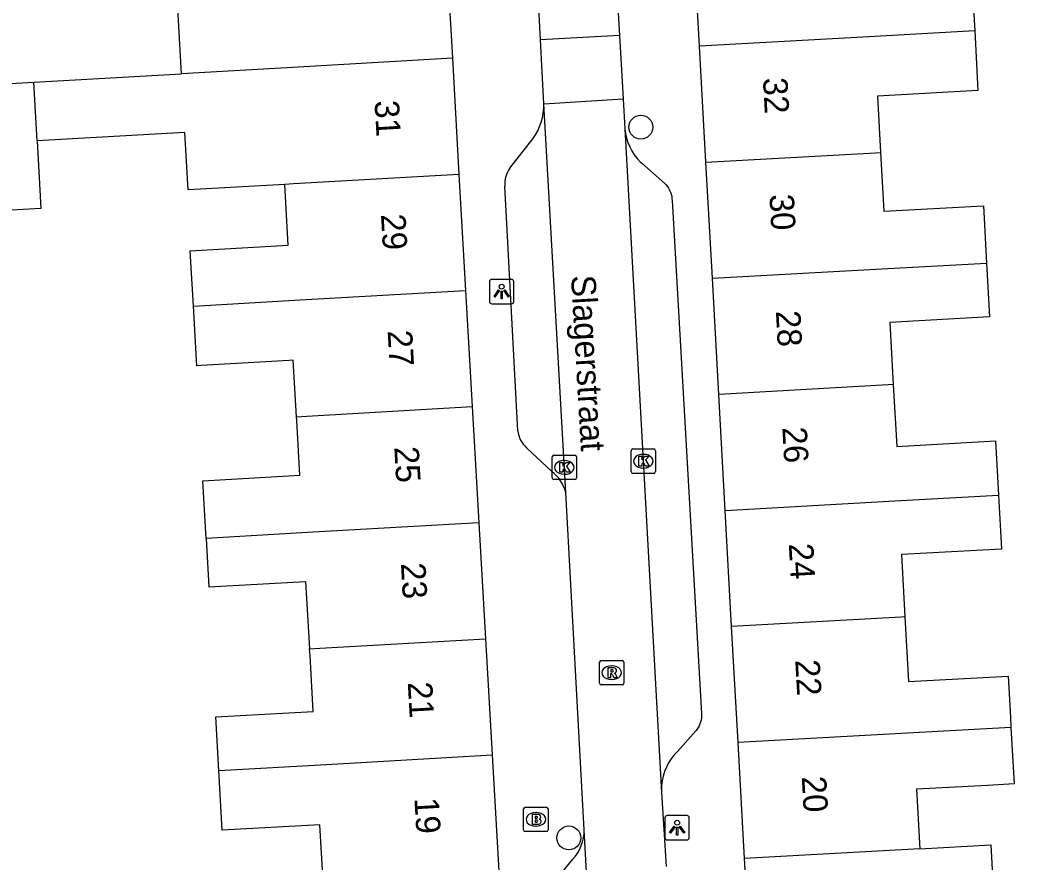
# Model space of a CAD drawing. Extents: x 160861 to 161308, y 384024 to 384878.
# Drawn here: x 161036.26 to 161077.18, y 384784.2 to 384818.67 of the extents above; entities that cross this region are included whole.
import ezdxf

# ---------------------------------------------------------------- set-up
doc = ezdxf.new("R2010")
doc.units = 0
for name, color, linetype in [('IMGEO_Boom', 7, 'Continuous'), ('IMGEO_Brandkraan', 7, 'Continuous'), ('IMGEO_Kolk', 7, 'Continuous'), ('IMGEO_Lichtpunt', 7, 'Continuous'), ('IMGEO_Openbare_ruimte_label', 7, 'Continuous'), ('IMGEO_Pand', 7, 'Continuous'), ('IMGEO_Pand_nummerreeks', 7, 'Continuous'), ('IMGEO_Rijbaan_lokaal_open', 7, 'Continuous'), ('IMGEO_Rioolput', 7, 'Continuous'), ('IMGEO_Voetpad_open', 7, 'Continuous')]:
    doc.layers.add(name, color=color, linetype=linetype)

msp = doc.modelspace()

# ---------------------------------------------------------------- linework, layer by layer
at = {"layer": 'IMGEO_Boom'}
for centre in [(161061.668, 384814.289), (161058.723, 384785.224)]:
    msp.add_circle(centre, 0.489, dxfattribs=at)
at = {"layer": 'IMGEO_Brandkraan'}
for p, q in [((161056.873, 384785.557), (161056.873, 384786.409)), ((161056.948, 384786.483), (161057.8, 384786.483)), ((161057.874, 384786.409), (161057.874, 384785.557)), ((161057.361, 384786.263), (161057.386, 384786.263)), ((161057.384, 384785.703), (161057.359, 384785.703)), ((161057.8, 384785.483), (161056.948, 384785.483))]:
    msp.add_line(p, q, dxfattribs=at)
for points in [[(161056.873, 384785.557), (161056.873, 384786.409)], [(161056.948, 384786.483), (161057.8, 384786.483)], [(161057.874, 384786.409), (161057.874, 384785.557)], [(161057.221, 384786.183), (161057.221, 384785.783), (161057.434, 384785.783)], [(161057.452, 384786.183), (161057.221, 384786.183)], [(161057.4, 384786.102), (161057.346, 384786.102), (161057.346, 384786.026)], [(161057.346, 384786.026), (161057.399, 384786.026)], [(161057.408, 384785.95), (161057.346, 384785.95), (161057.346, 384785.869)], [(161057.346, 384785.869), (161057.408, 384785.869)], [(161057.8, 384785.483), (161056.948, 384785.483)]]:
    msp.add_lwpolyline(points, dxfattribs=at)
for centre, radius, start, end in [((161056.95, 384786.407), 0.0765, 91.552, 178.448), ((161056.95, 384786.407), 0.0765, 91.552, 178.448), ((161057.798, 384786.407), 0.0765, 1.552, 88.448), ((161057.798, 384786.407), 0.0765, 1.552, 88.448), ((161057.401, 384786.064), 0.0379, 267.8285, 90.9355), ((161057.409, 384785.909), 0.0404, 269.8759, 90.5077), ((161057.456, 384786.038), 0.145, 59.4692, 91.5367), ((161057.481, 384786.085), 0.0922, 285.5137, 58.1501), ((161057.486, 384785.893), 0.105, 301.3115, 78.989), ((161056.95, 384785.559), 0.0765, 181.552, 268.448), ((161056.95, 384785.559), 0.0765, 181.552, 268.448), ((161057.44, 384786.034), 0.251, 268.6676, 293.5347), ((161057.798, 384785.559), 0.0765, 271.552, 358.448), ((161057.798, 384785.559), 0.0765, 271.552, 358.448)]:
    msp.add_arc(centre, radius, start, end, dxfattribs=at)
for centre, major_axis, ratio, start_param, end_param in [((161057.36, 384785.983), (-0.387, 0.002), 0.722429, 4.712389, 7.853982), ((161057.385, 384785.983), (-0.39, 0.002), 0.717154, 1.570796, 4.712389)]:
    msp.add_ellipse(centre, major_axis=major_axis, ratio=ratio, start_param=start_param, end_param=end_param, dxfattribs=at)
at = {"layer": 'IMGEO_Kolk'}
for p, q in [((161061.269, 384800.204), (161061.269, 384801.056)), ((161061.344, 384801.13), (161062.196, 384801.13)), ((161062.27, 384801.056), (161062.27, 384800.204)), ((161058.039, 384799.95), (161058.039, 384800.802)), ((161058.114, 384800.876), (161058.966, 384800.876)), ((161058.527, 384800.656), (161058.552, 384800.656)), ((161059.04, 384800.802), (161059.04, 384799.95)), ((161061.757, 384800.91), (161061.782, 384800.91)), ((161061.78, 384800.35), (161061.755, 384800.35)), ((161058.966, 384799.876), (161058.114, 384799.876)), ((161058.55, 384800.096), (161058.525, 384800.096)), ((161062.196, 384800.13), (161061.344, 384800.13))]:
    msp.add_line(p, q, dxfattribs=at)
for points in [[(161061.269, 384800.204), (161061.269, 384801.056)], [(161061.344, 384801.13), (161062.196, 384801.13)], [(161062.27, 384801.056), (161062.27, 384800.204)], [(161058.039, 384799.95), (161058.039, 384800.802)], [(161058.114, 384800.876), (161058.966, 384800.876)], [(161059.04, 384800.802), (161059.04, 384799.95)], [(161061.59, 384800.83), (161061.713, 384800.83), (161061.713, 384800.679), (161061.843, 384800.83), (161062.007, 384800.83), (161061.861, 384800.679), (161062.014, 384800.43), (161061.862, 384800.43), (161061.777, 384800.594), (161061.713, 384800.527), (161061.713, 384800.43), (161061.59, 384800.43), (161061.59, 384800.83)], [(161058.36, 384800.576), (161058.483, 384800.576), (161058.483, 384800.425), (161058.613, 384800.576), (161058.777, 384800.576), (161058.631, 384800.425), (161058.784, 384800.176), (161058.632, 384800.176), (161058.547, 384800.34), (161058.483, 384800.273), (161058.483, 384800.176), (161058.36, 384800.176), (161058.36, 384800.576)], [(161058.966, 384799.876), (161058.114, 384799.876)], [(161062.196, 384800.13), (161061.344, 384800.13)]]:
    msp.add_lwpolyline(points, dxfattribs=at)
for centre, start, end in [((161061.346, 384801.054), 91.552, 178.448), ((161061.346, 384801.054), 91.552, 178.448), ((161062.194, 384801.054), 1.552, 88.448), ((161062.194, 384801.054), 1.552, 88.448), ((161058.116, 384800.8), 91.552, 178.448), ((161058.116, 384800.8), 91.552, 178.448), ((161058.964, 384800.8), 1.552, 88.448), ((161058.964, 384800.8), 1.552, 88.448), ((161058.116, 384799.952), 181.552, 268.448), ((161058.116, 384799.952), 181.552, 268.448), ((161058.964, 384799.952), 271.552, 358.448), ((161058.964, 384799.952), 271.552, 358.448), ((161061.346, 384800.206), 181.552, 268.448), ((161061.346, 384800.206), 181.552, 268.448), ((161062.194, 384800.206), 271.552, 358.448), ((161062.194, 384800.206), 271.552, 358.448)]:
    msp.add_arc(centre, 0.0765, start, end, dxfattribs=at)
for centre, major_axis, ratio, start_param, end_param in [((161058.526, 384800.376), (-0.387, 0.002), 0.722429, 4.712389, 7.853982), ((161058.551, 384800.376), (-0.39, 0.002), 0.717154, 1.570796, 4.712389), ((161061.756, 384800.63), (-0.387, 0.002), 0.722429, 4.712389, 7.853982), ((161061.781, 384800.63), (-0.39, 0.002), 0.717154, 1.570796, 4.712389)]:
    msp.add_ellipse(centre, major_axis=major_axis, ratio=ratio, start_param=start_param, end_param=end_param, dxfattribs=at)
at = {"layer": 'IMGEO_Lichtpunt'}
for p, q in [((161056.378, 384808.064), (161055.57, 384808.064)), ((161056.378, 384808.064), (161055.57, 384808.064)), ((161055.476, 384807.969), (161055.476, 384807.162)), ((161055.476, 384807.969), (161055.476, 384807.162)), ((161056.472, 384807.162), (161056.472, 384807.969)), ((161056.472, 384807.162), (161056.472, 384807.969)), ((161055.57, 384807.068), (161056.378, 384807.068)), ((161055.57, 384807.068), (161056.378, 384807.068)), ((161062.657, 384786.046), (161062.657, 384785.239)), ((161062.657, 384786.046), (161062.657, 384785.239)), ((161063.559, 384786.141), (161062.751, 384786.141)), ((161063.559, 384786.141), (161062.751, 384786.141)), ((161063.653, 384785.239), (161063.653, 384786.046)), ((161063.653, 384785.239), (161063.653, 384786.046)), ((161062.751, 384785.145), (161063.559, 384785.145)), ((161062.751, 384785.145), (161063.559, 384785.145))]:
    msp.add_line(p, q, dxfattribs=at)
for points in [[(161055.85, 384807.633), (161055.889, 384807.605), (161055.701, 384807.343), (161055.663, 384807.37), (161055.85, 384807.633)], [(161055.952, 384807.585), (161055.999, 384807.585), (161055.999, 384807.263), (161055.952, 384807.263), (161055.952, 384807.585)], [(161056.062, 384807.605), (161056.1, 384807.632), (161056.287, 384807.37), (161056.248, 384807.342), (161056.062, 384807.605)], [(161063.031, 384785.71), (161063.07, 384785.682), (161062.882, 384785.42), (161062.844, 384785.447), (161063.031, 384785.71)], [(161063.133, 384785.662), (161063.18, 384785.662), (161063.18, 384785.34), (161063.133, 384785.34), (161063.133, 384785.662)], [(161063.243, 384785.682), (161063.281, 384785.709), (161063.468, 384785.447), (161063.429, 384785.419), (161063.243, 384785.682)]]:
    msp.add_lwpolyline(points, dxfattribs=at)
for centre in [(161055.975, 384807.767), (161063.156, 384785.844)]:
    msp.add_circle(centre, 0.0994, dxfattribs=at)
for centre, start, end in [((161055.57, 384807.969), 90, 180), ((161055.57, 384807.969), 90, 180), ((161056.378, 384807.969), 0, 90), ((161056.378, 384807.969), 0, 90), ((161055.57, 384807.162), 180, 270), ((161055.57, 384807.162), 180, 270), ((161056.378, 384807.162), 270, 0), ((161056.378, 384807.162), 270, 360), ((161062.751, 384786.046), 90, 180), ((161062.751, 384786.046), 90, 180), ((161063.559, 384786.046), 0, 90), ((161063.559, 384786.046), 0, 90), ((161062.751, 384785.239), 180, 270), ((161062.751, 384785.239), 180, 270), ((161063.559, 384785.239), 270, 0), ((161063.559, 384785.239), 270, 360)]:
    msp.add_arc(centre, 0.0946, start, end, dxfattribs=at)
at = {"layer": 'IMGEO_Pand'}
for points in [[(161070.921, 384822.863), (161071.066, 384820.259), (161075.205, 384820.489), (161075.331, 384818.226)], [(161064.068, 384817.6), (161063.797, 384822.467)], [(161053.677, 384821.973), (161053.956, 384817.105)], [(161042.875, 384816.471), (161042.751, 384818.651), (161042.598, 384821.338)], [(161075.331, 384818.226), (161071.002, 384817.986), (161064.068, 384817.6)], [(161075.331, 384818.226), (161075.466, 384815.784), (161071.355, 384815.556), (161071.483, 384813.252)], [(161064.331, 384812.854), (161064.068, 384817.6)], [(161053.956, 384817.105), (161047.179, 384816.718), (161042.875, 384816.471)], [(161053.956, 384817.105), (161054.227, 384812.357)], [(161036.825, 384816.126), (161042.875, 384816.471)], [(161029.624, 384815.715), (161036.825, 384816.126)], [(161036.962, 384813.728), (161036.825, 384816.126)], [(161036.962, 384813.728), (161037.12, 384810.962), (161023.916, 384810.209)], [(161047.095, 384811.95), (161043.145, 384811.725), (161043.011, 384814.074), (161036.962, 384813.728)], [(161064.331, 384812.854), (161071.266, 384813.24), (161071.483, 384813.252)], [(161071.483, 384813.252), (161071.616, 384810.849), (161075.687, 384811.075), (161075.817, 384808.732)], [(161064.595, 384808.108), (161064.331, 384812.854)], [(161054.227, 384812.357), (161047.451, 384811.97), (161047.095, 384811.95)], [(161054.227, 384812.357), (161054.499, 384807.609)], [(161043.359, 384806.972), (161043.23, 384809.232), (161047.237, 384809.462), (161047.095, 384811.95)], [(161064.595, 384808.108), (161071.53, 384808.494), (161075.817, 384808.732)], [(161075.817, 384808.732), (161075.939, 384806.528), (161071.859, 384806.301), (161072, 384803.759)], [(161064.859, 384803.362), (161064.595, 384808.108)], [(161043.359, 384806.972), (161047.723, 384807.222), (161054.499, 384807.609)], [(161054.499, 384807.609), (161054.77, 384802.862)], [(161047.58, 384802.45), (161047.447, 384804.76), (161047.285, 384804.75), (161044.881, 384804.613), (161043.672, 384804.544), (161043.499, 384804.534), (161043.359, 384806.972)], [(161072, 384803.759), (161071.794, 384803.748), (161064.859, 384803.362)], [(161072, 384803.759), (161072.141, 384801.231), (161076.188, 384801.456), (161076.311, 384799.238)], [(161065.123, 384798.617), (161064.859, 384803.362)], [(161047.58, 384802.45), (161047.995, 384802.474), (161054.77, 384802.862)], [(161054.77, 384802.862), (161055.039, 384798.114)], [(161043.876, 384797.475), (161043.742, 384799.825), (161047.718, 384800.052), (161047.589, 384802.295), (161047.58, 384802.45)], [(161065.123, 384798.617), (161072.058, 384799.002), (161076.311, 384799.238)], [(161076.311, 384799.238), (161076.434, 384797.038), (161072.336, 384796.81), (161072.477, 384794.265)], [(161065.386, 384793.871), (161065.123, 384798.617)], [(161055.039, 384798.114), (161048.267, 384797.726), (161043.876, 384797.475)], [(161055.039, 384798.114), (161055.314, 384793.366)], [(161043.876, 384797.475), (161043.998, 384795.489), (161047.948, 384795.715), (161048.116, 384792.954)], [(161072.477, 384794.265), (161072.322, 384794.256), (161065.386, 384793.871)], [(161072.477, 384794.265), (161072.624, 384791.619), (161076.7, 384791.845), (161076.792, 384790.164), (161076.815, 384789.745)], [(161065.65, 384789.125), (161065.386, 384793.871)], [(161048.116, 384792.954), (161048.539, 384792.978), (161055.314, 384793.366)], [(161055.314, 384793.366), (161055.585, 384788.618)], [(161044.402, 384787.978), (161044.277, 384790.169), (161048.262, 384790.397), (161048.132, 384792.679), (161048.116, 384792.954)], [(161076.815, 384789.745), (161072.586, 384789.51), (161065.65, 384789.125)], [(161076.815, 384789.745), (161076.944, 384787.431), (161075.856, 384787.371), (161072.949, 384787.211), (161073.083, 384784.777)], [(161065.914, 384784.379), (161065.65, 384789.125)], [(161044.402, 384787.978), (161048.811, 384788.23), (161055.585, 384788.618)], [(161055.585, 384788.618), (161055.857, 384783.87)], [(161048.67, 384783.459), (161048.538, 384785.766), (161044.542, 384785.537), (161044.402, 384787.978)], [(161073.083, 384784.777), (161065.914, 384784.379)], [(161073.083, 384784.777), (161075.991, 384784.939), (161076.132, 384782.412), (161077.185, 384782.47)], [(161066.178, 384779.633), (161065.914, 384784.379)]]:
    msp.add_lwpolyline(points, dxfattribs=at)
at = {"layer": 'IMGEO_Rijbaan_lokaal_open'}
for points in [[(161057.563, 384817.865), (161056.61, 384836.285)], [(161060.477, 384823.353), (161060.792, 384818.044)], [(161060.792, 384818.044), (161057.563, 384817.865)], [(161057.699, 384815.242), (161057.563, 384817.865)], [(161060.792, 384818.044), (161060.947, 384815.449)], [(161057.699, 384815.242), (161060.947, 384815.449)], [(161060.947, 384815.449), (161061.021, 384814.215)], [(161058.598, 384799.354), (161057.699, 384815.242)], [(161061.021, 384814.215), (161062.512, 384787.086)], [(161059.355, 384785.558), (161058.598, 384799.354)], [(161062.512, 384787.086), (161062.707, 384784.049)], [(161060.831, 384758.662), (161059.355, 384785.558)]]:
    msp.add_lwpolyline(points, dxfattribs=at)
at = {"layer": 'IMGEO_Rioolput'}
for p, q in [((161060.051, 384792.48), (161060.903, 384792.48)), ((161059.976, 384791.554), (161059.976, 384792.406)), ((161060.464, 384792.26), (161060.489, 384792.26)), ((161060.977, 384792.406), (161060.977, 384791.554)), ((161060.487, 384791.7), (161060.462, 384791.7)), ((161060.903, 384791.48), (161060.051, 384791.48))]:
    msp.add_line(p, q, dxfattribs=at)
for points in [[(161060.051, 384792.48), (161060.903, 384792.48)], [(161059.976, 384791.554), (161059.976, 384792.406)], [(161060.565, 384792.178), (161060.313, 384792.18), (161060.313, 384791.78)], [(161060.491, 384792.099), (161060.437, 384792.099), (161060.437, 384792.018)], [(161060.977, 384792.406), (161060.977, 384791.554)], [(161060.313, 384791.78), (161060.437, 384791.78), (161060.437, 384791.942), (161060.448, 384791.942)], [(161060.437, 384792.018), (161060.489, 384792.018)], [(161060.495, 384791.913), (161060.566, 384791.78), (161060.706, 384791.78), (161060.641, 384791.906)], [(161060.903, 384791.48), (161060.051, 384791.48)]]:
    msp.add_lwpolyline(points, dxfattribs=at)
for centre, radius, start, end in [((161060.053, 384792.404), 0.0765, 91.552, 178.448), ((161060.053, 384792.404), 0.0765, 91.552, 178.448), ((161060.901, 384792.404), 0.0765, 1.552, 88.448), ((161060.901, 384792.404), 0.0765, 1.552, 88.448), ((161060.497, 384792.003), 0.0964, 77.0061, 93.1865), ((161060.511, 384792.06), 0.0378, 276.6634, 79.6772), ((161060.564, 384792.068), 0.109, 350.3612, 89.416), ((161060.562, 384792.068), 0.112, 277.5842, 350.9817), ((161060.447, 384791.889), 0.0533, 26.0293, 88.6989), ((161060.473, 384792.207), 0.19, 274.7715, 282.9687), ((161060.546, 384791.853), 0.108, 29.5134, 73.7905), ((161060.053, 384791.556), 0.0765, 181.552, 268.448), ((161060.053, 384791.556), 0.0765, 181.552, 268.448), ((161060.901, 384791.556), 0.0765, 271.552, 358.448), ((161060.901, 384791.556), 0.0765, 271.552, 358.448)]:
    msp.add_arc(centre, radius, start, end, dxfattribs=at)
for centre, major_axis, ratio, start_param, end_param in [((161060.463, 384791.98), (-0.387, 0.002), 0.722429, 4.712389, 7.853982), ((161060.488, 384791.98), (-0.39, 0.002), 0.717154, 1.570796, 4.712389)]:
    msp.add_ellipse(centre, major_axis=major_axis, ratio=ratio, start_param=start_param, end_param=end_param, dxfattribs=at)
at = {"layer": 'IMGEO_Voetpad_open'}
for points in [[(161061.021, 384814.215), (161061.045, 384814.028), (161061.085, 384813.843), (161061.141, 384813.663), (161061.213, 384813.489), (161061.301, 384813.321), (161061.403, 384813.162), (161061.519, 384813.013), (161061.648, 384812.875), (161061.707, 384812.82), (161062.654, 384811.988), (161062.702, 384811.937), (161062.757, 384811.868), (161062.807, 384811.793), (161062.849, 384811.715), (161062.884, 384811.634), (161062.912, 384811.549), (161062.932, 384811.463), (161062.944, 384811.375), (161062.948, 384811.286), (161064.145, 384790.316), (161064.147, 384790.291), (161064.15, 384790.208), (161064.145, 384790.126), (161064.133, 384790.044), (161064.114, 384789.964), (161064.088, 384789.886), (161064.055, 384789.811), (161064.015, 384789.738), (161063.969, 384789.67), (161063.917, 384789.606), (161063.163, 384788.764), (161063.029, 384788.62), (161062.909, 384788.464), (161062.803, 384788.299), (161062.713, 384788.124), (161062.638, 384787.942), (161062.58, 384787.755), (161062.539, 384787.562), (161062.515, 384787.367), (161062.509, 384787.171), (161062.512, 384787.086)], [(161056.305, 384812.619), (161057.245, 384813.813)], [(161056.642, 384801.868), (161056.105, 384811.881)], [(161058.026, 384800.206), (161056.989, 384801.182)], [(161057.984, 384783.254), (161058.891, 384784.349)]]:
    msp.add_lwpolyline(points, dxfattribs=at)
for centre, radius, start, end in [((161055.439, 384815.173), 2.261, 323.0069, 1.7425), ((161057.329, 384811.945), 1.226, 146.6676, 183.0062), ((161057.682, 384801.963), 1.044, 185.2265, 228.4369), ((161057.105, 384798.97), 1.541, 14.4293, 53.3224), ((161057.486, 384785.582), 1.87, 318.7415, 359.2661)]:
    msp.add_arc(centre, radius, start, end, dxfattribs=at)

# ---------------------------------------------------------------- texts
at = {"layer": 'IMGEO_Openbare_ruimte_label'}
msp.add_text('Slagerstraat', height=1, rotation=273.2689, dxfattribs=at).set_placement((161058.812, 384808.215))
at = {"layer": 'IMGEO_Pand_nummerreeks'}
for s, rotation, p in [('32', 273.1815, (161066.664, 384816.295)), ('31', 273.2747, (161050.77, 384815.364)), ('30', 273.1815, (161066.929, 384811.529)), ('29', 273.2747, (161051.035, 384810.721)), ('28', 273.1815, (161067.194, 384806.769)), ('27', 273.2771, (161051.307, 384805.965)), ('26', 273.1815, (161067.458, 384802.012)), ('25', 273.2771, (161051.579, 384801.209)), ('24', 273.1815, (161067.723, 384797.252)), ('23', 273.2771, (161051.851, 384796.453)), ('22', 273.1797, (161067.987, 384792.495)), ('21', 273.2771, (161052.13, 384791.584)), ('20', 273.1797, (161068.252, 384787.729)), ('19', 273.2747, (161052.402, 384786.85))]:
    msp.add_text(s, height=1, rotation=rotation, dxfattribs=at).set_placement(p)

doc.saveas('drawing.dxf')
